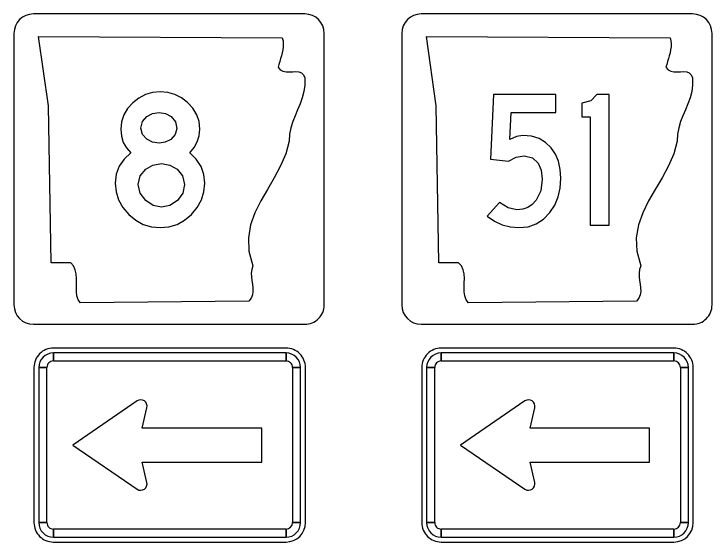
# Model space of a CAD drawing. Extents: x 1001568 to 1002149, y 1840825 to 1841423.
# Drawn here: x 1001900.346 to 1001904.846, y 1841179.469 to 1841182.872 of the extents above; entities that cross this region are included whole.
import ezdxf

# ---------------------------------------------------------------- set-up
doc = ezdxf.new("R2010")
doc.units = 0
doc.layers.add('SIGNS', color=7, linetype='Continuous')

msp = doc.modelspace()

# ---------------------------------------------------------------- linework, layer by layer
at = {"layer": 'SIGNS'}
for p, q in [((1001902.2207, 1841182.872), (1001900.4707, 1841182.872)), ((1001904.7207, 1841182.872), (1001902.9707, 1841182.872)), ((1001900.3457, 1841182.747), (1001900.3457, 1841180.997)), ((1001902.3457, 1841180.997), (1001902.3457, 1841182.747)), ((1001902.8457, 1841182.747), (1001902.8457, 1841180.997)), ((1001904.8457, 1841180.997), (1001904.8457, 1841182.747)), ((1001900.3457, 1841180.997), (1001900.3457, 1841180.997)), ((1001902.8457, 1841180.997), (1001902.8457, 1841180.997)), ((1001900.4707, 1841180.872), (1001902.2207, 1841180.872)), ((1001902.9707, 1841180.872), (1001904.7207, 1841180.872)), ((1001902.0996, 1841180.7191), (1001900.5996, 1841180.7191)), ((1001900.5996, 1841180.6358), (1001900.5996, 1841180.6879)), ((1001902.0996, 1841180.6879), (1001902.0996, 1841180.6358)), ((1001904.5996, 1841180.7191), (1001903.0996, 1841180.7191)), ((1001903.0996, 1841180.6358), (1001903.0996, 1841180.6879)), ((1001904.5996, 1841180.6879), (1001904.5996, 1841180.6358)), ((1001900.4746, 1841180.5941), (1001900.4746, 1841179.5941)), ((1001900.5058, 1841180.5941), (1001900.5579, 1841180.5941)), ((1001902.1413, 1841180.5941), (1001902.1933, 1841180.5941)), ((1001902.2246, 1841179.5941), (1001902.2246, 1841180.5941)), ((1001902.9746, 1841180.5941), (1001902.9746, 1841179.5941)), ((1001903.0058, 1841180.5941), (1001903.0579, 1841180.5941)), ((1001904.6413, 1841180.5941), (1001904.6933, 1841180.5941)), ((1001904.7246, 1841179.5941), (1001904.7246, 1841180.5941)), ((1001901.1398, 1841180.3793), (1001900.7246, 1841180.0941)), ((1001903.6398, 1841180.3793), (1001903.2246, 1841180.0941)), ((1001901.1725, 1841180.2035), (1001901.2027, 1841180.3348)), ((1001903.6725, 1841180.2035), (1001903.7027, 1841180.3348)), ((1001901.9433, 1841180.2035), (1001901.1725, 1841180.2035)), ((1001901.9433, 1841180.2035), (1001901.9433, 1841180.2035)), ((1001901.9433, 1841179.9847), (1001901.9433, 1841180.2035)), ((1001904.4433, 1841180.2035), (1001903.6725, 1841180.2035)), ((1001904.4433, 1841180.2035), (1001904.4433, 1841180.2035)), ((1001904.4433, 1841179.9847), (1001904.4433, 1841180.2035)), ((1001900.7246, 1841180.0941), (1001900.7246, 1841180.0941)), ((1001900.7246, 1841180.0941), (1001901.1398, 1841179.8089)), ((1001903.2246, 1841180.0941), (1001903.2246, 1841180.0941)), ((1001903.2246, 1841180.0941), (1001903.6398, 1841179.8089)), ((1001901.2027, 1841179.8534), (1001901.1725, 1841179.9847)), ((1001901.1725, 1841179.9847), (1001901.9433, 1841179.9847)), ((1001903.7027, 1841179.8534), (1001903.6725, 1841179.9847)), ((1001903.6725, 1841179.9847), (1001904.4433, 1841179.9847)), ((1001900.5579, 1841179.5941), (1001900.5058, 1841179.5941)), ((1001902.1933, 1841179.5941), (1001902.1413, 1841179.5941)), ((1001903.0579, 1841179.5941), (1001903.0058, 1841179.5941)), ((1001904.6933, 1841179.5941), (1001904.6413, 1841179.5941)), ((1001900.5996, 1841179.5004), (1001900.5996, 1841179.5524)), ((1001902.0996, 1841179.5524), (1001902.0996, 1841179.5004)), ((1001903.0996, 1841179.5004), (1001903.0996, 1841179.5524)), ((1001904.5996, 1841179.5524), (1001904.5996, 1841179.5004)), ((1001900.5996, 1841179.4691), (1001902.0996, 1841179.4691)), ((1001903.0996, 1841179.4691), (1001904.5996, 1841179.4691))]:
    msp.add_line(p, q, dxfattribs=at)
for points in [[(1001900.4707, 1841182.872), (1001900.4707, 1841182.872)], [(1001902.2207, 1841182.872), (1001902.2207, 1841182.872)], [(1001902.9707, 1841182.872), (1001902.9707, 1841182.872)], [(1001904.7207, 1841182.872), (1001904.7207, 1841182.872)], [(1001900.3457, 1841182.747), (1001900.3457, 1841182.747)], [(1001902.8457, 1841182.747), (1001902.8457, 1841182.747)], [(1001901.4786, 1841181.9773), (1001901.507, 1841182.0106), (1001901.5273, 1841182.0472), (1001901.5397, 1841182.0872), (1001901.5439, 1841182.1305), (1001901.5387, 1841182.1783), (1001901.524, 1841182.2228), (1001901.4992, 1841182.2639), (1001901.465, 1841182.3013), (1001901.4252, 1841182.3311), (1001901.3829, 1841182.3526), (1001901.337, 1841182.3655), (1001901.2882, 1841182.3699), (1001901.2395, 1841182.3652), (1001901.1938, 1841182.3521), (1001901.1511, 1841182.3301), (1001901.1114, 1841182.2995), (1001901.0775, 1841182.2626), (1001901.0535, 1841182.2221), (1001901.0392, 1841182.1779), (1001901.0345, 1841182.1305), (1001901.0383, 1841182.0851), (1001901.0505, 1841182.0447), (1001901.0706, 1841182.0085), (1001901.099, 1841181.9773), (1001901.0551, 1841181.9374), (1001901.0239, 1841181.8914), (1001901.0051, 1841181.8396), (1001900.9989, 1841181.7818), (1001901.0041, 1841181.7256), (1001901.0203, 1841181.6734), (1001901.0473, 1841181.625), (1001901.0853, 1841181.5804), (1001901.1304, 1841181.5427), (1001901.1791, 1841181.5162), (1001901.2317, 1841181.5003), (1001901.2882, 1841181.4951), (1001901.3443, 1841181.5003), (1001901.3969, 1841181.5162), (1001901.4453, 1841181.5427), (1001901.4902, 1841181.5804), (1001901.5276, 1841181.625), (1001901.5544, 1841181.6734), (1001901.5707, 1841181.7256), (1001901.576, 1841181.7818), (1001901.5699, 1841181.8372), (1001901.5516, 1841181.8886), (1001901.5211, 1841181.9353), (1001901.4786, 1841181.9773)], [(1001901.395, 1841182.1344), (1001901.3854, 1841182.0946), (1001901.3568, 1841182.0634), (1001901.321, 1841182.0456), (1001901.281, 1841182.0397), (1001901.2395, 1841182.0456), (1001901.2029, 1841182.0643), (1001901.1735, 1841182.0962), (1001901.164, 1841182.137), (1001901.1735, 1841182.1783), (1001901.2029, 1841182.2115), (1001901.2395, 1841182.2311), (1001901.281, 1841182.2378), (1001901.3228, 1841182.2309), (1001901.3591, 1841182.2107), (1001901.386, 1841182.1767), (1001901.395, 1841182.1344)], [(1001901.4445, 1841181.7735), (1001901.4332, 1841181.7165), (1001901.3994, 1841181.6694), (1001901.351, 1841181.6376), (1001901.2965, 1841181.627), (1001901.2423, 1841181.6376), (1001901.1947, 1841181.6696), (1001901.159, 1841181.717), (1001901.1474, 1841181.7735), (1001901.159, 1841181.8282), (1001901.1947, 1841181.8721), (1001901.2411, 1841181.8986), (1001901.2965, 1841181.9076), (1001901.3514, 1841181.8986), (1001901.3981, 1841181.8721), (1001901.4329, 1841181.8282), (1001901.4445, 1841181.7735)], [(1001900.4707, 1841180.872), (1001900.4707, 1841180.872)], [(1001902.2207, 1841180.872), (1001902.2207, 1841180.872)], [(1001902.9707, 1841180.872), (1001902.9707, 1841180.872)], [(1001904.7207, 1841180.872), (1001904.7207, 1841180.872)]]:
    msp.add_lwpolyline(points, dxfattribs=at)
for points in [[(1001902.0756, 1841182.7176), (1001902.0803, 1841182.6985), (1001902.0819, 1841182.6791), (1001902.0813, 1841182.66), (1001902.0789, 1841182.6409), (1001902.0749, 1841182.6218), (1001902.0702, 1841182.6031), (1001902.0645, 1841182.584), (1001902.0589, 1841182.5656), (1001902.0535, 1841182.5473), (1001902.0485, 1841182.5289), (1001902.0625, 1841182.5128), (1001902.0799, 1841182.5036), (1001902.0996, 1841182.4995), (1001902.121, 1841182.4992), (1001902.1424, 1841182.4999), (1001902.1631, 1841182.5003), (1001902.1822, 1841182.4981), (1001902.1989, 1841182.4918), (1001902.2119, 1841182.4797), (1001902.2199, 1841182.4595), (1001902.2206, 1841182.414), (1001902.2149, 1841182.3714), (1001902.2042, 1841182.331), (1001902.1898, 1841182.2925), (1001902.1742, 1841182.2543), (1001902.1581, 1841182.2165), (1001902.1431, 1841182.178), (1001902.1311, 1841182.1383), (1001902.1227, 1841182.0968), (1001902.1207, 1841182.0528), (1001902.0986, 1841181.9705), (1001902.0649, 1841181.8923), (1001902.0241, 1841181.8167), (1001901.98, 1841181.7418), (1001901.9369, 1841181.6673), (1001901.8991, 1841181.5913), (1001901.8711, 1841181.5127), (1001901.8567, 1841181.4301), (1001901.86, 1841181.3428), (1001901.8858, 1841181.2492), (1001901.8781, 1841181.226), (1001901.8754, 1841181.2022), (1001901.8761, 1841181.1783), (1001901.8791, 1841181.1541), (1001901.8824, 1841181.1302), (1001901.8851, 1841181.1067), (1001901.8858, 1841181.0836), (1001901.8824, 1841181.0619), (1001901.8741, 1841181.0406), (1001901.8587, 1841181.0208), (1001900.775, 1841181.0109), (1001900.7603, 1841181.0307), (1001900.7519, 1841181.0546), (1001900.7482, 1841181.081), (1001900.7479, 1841181.1093), (1001900.7486, 1841181.139), (1001900.7489, 1841181.1684), (1001900.7469, 1841181.1974), (1001900.7412, 1841181.2242), (1001900.7302, 1841181.2484), (1001900.7118, 1841181.269), (1001900.5855, 1841181.269), (1001900.5675, 1841182.2807), (1001900.504, 1841182.7275), (1001902.0756, 1841182.7176), (1001902.0756, 1841182.7176)], [(1001904.5756, 1841182.7176), (1001904.5803, 1841182.6985), (1001904.5819, 1841182.6791), (1001904.5813, 1841182.66), (1001904.5789, 1841182.6409), (1001904.5749, 1841182.6218), (1001904.5702, 1841182.6031), (1001904.5645, 1841182.584), (1001904.5589, 1841182.5656), (1001904.5535, 1841182.5473), (1001904.5485, 1841182.5289), (1001904.5625, 1841182.5128), (1001904.5799, 1841182.5036), (1001904.5996, 1841182.4995), (1001904.621, 1841182.4992), (1001904.6424, 1841182.4999), (1001904.6631, 1841182.5003), (1001904.6822, 1841182.4981), (1001904.6989, 1841182.4918), (1001904.7119, 1841182.4797), (1001904.7199, 1841182.4595), (1001904.7206, 1841182.414), (1001904.7149, 1841182.3714), (1001904.7042, 1841182.331), (1001904.6898, 1841182.2925), (1001904.6742, 1841182.2543), (1001904.6581, 1841182.2165), (1001904.6431, 1841182.178), (1001904.6311, 1841182.1383), (1001904.6227, 1841182.0968), (1001904.6207, 1841182.0528), (1001904.5986, 1841181.9705), (1001904.5649, 1841181.8923), (1001904.5241, 1841181.8167), (1001904.48, 1841181.7418), (1001904.4369, 1841181.6673), (1001904.3991, 1841181.5913), (1001904.3711, 1841181.5127), (1001904.3567, 1841181.4301), (1001904.36, 1841181.3428), (1001904.3858, 1841181.2492), (1001904.3781, 1841181.226), (1001904.3754, 1841181.2022), (1001904.3761, 1841181.1783), (1001904.3791, 1841181.1541), (1001904.3824, 1841181.1302), (1001904.3851, 1841181.1067), (1001904.3858, 1841181.0836), (1001904.3824, 1841181.0619), (1001904.3741, 1841181.0406), (1001904.3587, 1841181.0208), (1001903.275, 1841181.0109), (1001903.2603, 1841181.0307), (1001903.2519, 1841181.0546), (1001903.2482, 1841181.081), (1001903.2479, 1841181.1093), (1001903.2486, 1841181.139), (1001903.2489, 1841181.1684), (1001903.2469, 1841181.1974), (1001903.2412, 1841181.2242), (1001903.2302, 1841181.2484), (1001903.2118, 1841181.269), (1001903.0855, 1841181.269), (1001903.0675, 1841182.2807), (1001903.004, 1841182.7275), (1001904.5756, 1841182.7176), (1001904.5756, 1841182.7176)], [(1001903.3959, 1841181.5698), (1001903.4436, 1841181.5368), (1001903.4936, 1841181.5135), (1001903.5458, 1841181.4997), (1001903.6005, 1841181.4951), (1001903.6598, 1841181.5011), (1001903.7129, 1841181.5192), (1001903.7598, 1841181.5497), (1001903.8008, 1841181.5927), (1001903.8315, 1841181.6402), (1001903.8534, 1841181.6928), (1001903.8666, 1841181.7503), (1001903.8712, 1841181.8133), (1001903.8673, 1841181.8707), (1001903.8557, 1841181.9229), (1001903.8364, 1841181.969), (1001903.8093, 1841182.0095), (1001903.7727, 1841182.0441), (1001903.7304, 1841182.0691), (1001903.6814, 1841182.084), (1001903.6268, 1841182.0892), (1001903.5855, 1841182.0825), (1001903.5419, 1841182.0624), (1001903.5511, 1841182.2378), (1001903.8382, 1841182.2378), (1001903.8382, 1841182.3533), (1001903.4374, 1841182.3533), (1001903.417, 1841181.9374), (1001903.5334, 1841181.9224), (1001903.5823, 1841181.9484), (1001903.6353, 1841181.9572), (1001903.6873, 1841181.9453), (1001903.7253, 1841181.9105), (1001903.7449, 1841181.8645), (1001903.7516, 1841181.8075), (1001903.7415, 1841181.7328), (1001903.7115, 1841181.6716), (1001903.6871, 1841181.6446), (1001903.6584, 1841181.6257), (1001903.6252, 1841181.6141), (1001903.5878, 1841181.6106), (1001903.5305, 1841181.6222), (1001903.4766, 1841181.6575)], [(1001904.0605, 1841181.5115), (1001904.1835, 1841181.5115), (1001904.1835, 1841182.3533), (1001904.1021, 1841182.3533), (1001904.0638, 1841182.312), (1001904.0054, 1841182.2965), (1001904.0054, 1841182.2084), (1001904.0605, 1841182.2084)], [(1001902.0996, 1841180.6879), (1001900.5996, 1841180.6879), (1001900.5996, 1841180.6358), (1001902.0996, 1841180.6358), (1001902.0996, 1841180.6879), (1001902.0996, 1841180.6879)], [(1001904.5996, 1841180.6879), (1001903.0996, 1841180.6879), (1001903.0996, 1841180.6358), (1001904.5996, 1841180.6358), (1001904.5996, 1841180.6879), (1001904.5996, 1841180.6879)], [(1001900.5058, 1841180.5941), (1001900.5058, 1841179.5941), (1001900.5579, 1841179.5941), (1001900.5579, 1841180.5941), (1001900.5058, 1841180.5941), (1001900.5058, 1841180.5941)], [(1001902.1933, 1841179.5941), (1001902.1933, 1841180.5941), (1001902.1413, 1841180.5941), (1001902.1413, 1841179.5941), (1001902.1933, 1841179.5941), (1001902.1933, 1841179.5941)], [(1001903.0058, 1841180.5941), (1001903.0058, 1841179.5941), (1001903.0579, 1841179.5941), (1001903.0579, 1841180.5941), (1001903.0058, 1841180.5941), (1001903.0058, 1841180.5941)], [(1001904.6933, 1841179.5941), (1001904.6933, 1841180.5941), (1001904.6413, 1841180.5941), (1001904.6413, 1841179.5941), (1001904.6933, 1841179.5941), (1001904.6933, 1841179.5941)], [(1001900.5996, 1841179.5004), (1001902.0996, 1841179.5004), (1001902.0996, 1841179.5524), (1001900.5996, 1841179.5524), (1001900.5996, 1841179.5004), (1001900.5996, 1841179.5004)], [(1001903.0996, 1841179.5004), (1001904.5996, 1841179.5004), (1001904.5996, 1841179.5524), (1001903.0996, 1841179.5524), (1001903.0996, 1841179.5004), (1001903.0996, 1841179.5004)]]:
    msp.add_lwpolyline(points, close=True, dxfattribs=at)
for centre, radius, start, end in [((1001900.4707, 1841182.747), 0.125, 90.0002, 179.9998), ((1001902.2207, 1841182.747), 0.125, 360, 90), ((1001902.9707, 1841182.747), 0.125, 90.0002, 179.9998), ((1001904.7207, 1841182.747), 0.125, 360, 90), ((1001900.4707, 1841180.997), 0.125, 180, 270), ((1001902.2207, 1841180.997), 0.125, 270.0001, 0.0003), ((1001902.9707, 1841180.997), 0.125, 180, 270), ((1001904.7207, 1841180.997), 0.125, 270.0001, 0.0003), ((1001900.5996, 1841180.5941), 0.125, 90.0001, 180.0003), ((1001900.5996, 1841180.5941), 0.0937, 90.0001, 180.0003), ((1001902.0996, 1841180.5941), 0.125, 359.9998, 90.0001), ((1001902.0996, 1841180.5941), 0.0937, 359.9998, 90.0001), ((1001903.0996, 1841180.5941), 0.125, 90.0001, 180.0003), ((1001903.0996, 1841180.5941), 0.0937, 90.0001, 180.0003), ((1001904.5996, 1841180.5941), 0.125, 359.9998, 90.0001), ((1001904.5996, 1841180.5941), 0.0937, 359.9998, 90.0001), ((1001900.5996, 1841180.5941), 0.0417, 90.0001, 180.0003), ((1001902.0996, 1841180.5941), 0.0417, 359.9998, 90.0001), ((1001903.0996, 1841180.5941), 0.0417, 90.0001, 180.0003), ((1001904.5996, 1841180.5941), 0.0417, 359.9998, 90.0001), ((1001901.1621, 1841180.3441), 0.0417, 347.0499, 122.2759), ((1001903.6621, 1841180.3441), 0.0417, 347.0499, 122.2759), ((1001901.1621, 1841179.8441), 0.0417, 237.7244, 12.9504), ((1001903.6621, 1841179.8441), 0.0417, 237.7244, 12.9504), ((1001900.5996, 1841179.5941), 0.125, 180, 270.0002), ((1001900.5996, 1841179.5941), 0.0937, 180, 270.0002), ((1001900.5996, 1841179.5941), 0.0417, 180, 270.0002), ((1001902.0996, 1841179.5941), 0.0937, 270.0002, 359.9998), ((1001902.0996, 1841179.5941), 0.0417, 270.0002, 359.9998), ((1001902.0996, 1841179.5941), 0.125, 270.0002, 359.9998), ((1001903.0996, 1841179.5941), 0.125, 180, 270.0002), ((1001903.0996, 1841179.5941), 0.0937, 180, 270.0002), ((1001903.0996, 1841179.5941), 0.0417, 180, 270.0002), ((1001904.5996, 1841179.5941), 0.0937, 270.0002, 359.9998), ((1001904.5996, 1841179.5941), 0.0417, 270.0002, 359.9998), ((1001904.5996, 1841179.5941), 0.125, 270.0002, 359.9998)]:
    msp.add_arc(centre, radius, start, end, dxfattribs=at)

doc.saveas('drawing.dxf')
